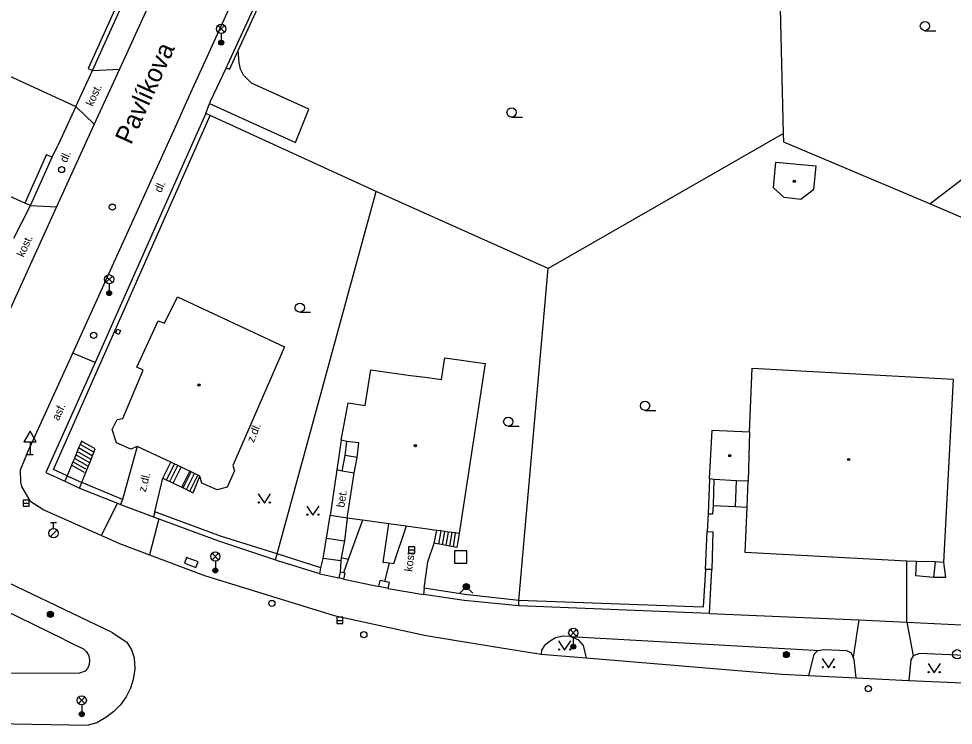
# Model space of a CAD drawing. Extents: x -600309 to -598967, y -1161267 to -1160292.
# Drawn here: x -599972.5 to -599896.6, y -1160620.1 to -1160562.7 of the extents above; entities that cross this region are included whole.
import ezdxf

# ---------------------------------------------------------------- set-up
doc = ezdxf.new("R2010")
doc.units = 0
for name, color, linetype in [('Level 10', 7, 'Continuous'), ('Level 11', 7, 'Continuous'), ('Level 24', 7, 'Continuous'), ('Level 25', 7, 'Continuous'), ('Level 26', 7, 'Continuous'), ('Level 27', 7, 'Continuous'), ('Level 28', 7, 'Continuous'), ('Level 31', 7, 'Continuous'), ('Level 33', 7, 'Continuous'), ('Level 34', 7, 'Continuous'), ('Level 36', 7, 'Continuous'), ('Level 39', 7, 'Continuous'), ('Level 40', 7, 'Continuous'), ('Level 49', 7, 'Continuous'), ('Level 5', 7, 'Continuous'), ('Level 51', 7, 'Continuous'), ('Level 52', 7, 'Continuous'), ('Level 7', 7, 'Continuous'), ('Level 8', 7, 'Continuous')]:
    doc.layers.add(name, color=color, linetype=linetype)

msp = doc.modelspace()

# ---------------------------------------------------------------- linework, layer by layer
at = {"layer": 'Level 10'}
for points in [[(-599935.03, -1160508.16), (-599937.49, -1160511.84), (-599937.56, -1160511.95), (-599938.03, -1160512.7), (-599939.64, -1160515.26), (-599941.75, -1160518.63), (-599946.15, -1160526.95), (-599959.57, -1160556.4699), (-599964.29, -1160566.81), (-599966.33, -1160571.27), (-599969.39, -1160577.98), (-599972.6, -1160585.01), (-599977.2, -1160595.1)], [(-599971.83, -1160598.12), (-599968.08, -1160589.86), (-599959.85, -1160571.72), (-599958.48, -1160568.71), (-599957.16, -1160565.81), (-599954.26, -1160559.42), (-599946.03, -1160541.39), (-599945.51, -1160540.25), (-599944.42, -1160537.85), (-599944.31, -1160537.6), (-599940.51, -1160529.28), (-599936.62, -1160521.9699), (-599931.52, -1160513.79)], [(-599971.83, -1160598.12), (-599972.34, -1160599.36), (-599972.33, -1160600.33), (-599972.24, -1160600.69), (-599971.56, -1160601.85), (-599970.43, -1160602.57)], [(-599970.43, -1160602.57), (-599965.75, -1160604.65), (-599964.27, -1160605.31), (-599961.86, -1160606.22), (-599957.39, -1160607.9), (-599946.84, -1160611.15)], [(-599964.87, -1160612.53), (-599975.88, -1160607.3)], [(-599964.87, -1160612.53), (-599963.69, -1160613.32), (-599963.32, -1160613.94), (-599963.1, -1160614.59), (-599963.04, -1160615.52), (-599963.18, -1160616.36), (-599963.4, -1160617.05), (-599963.73, -1160617.75), (-599964.21, -1160618.4), (-599964.75, -1160618.95), (-599965.39, -1160619.44), (-599966.12, -1160619.86), (-599966.83, -1160620.07)], [(-599910.49, -1160615.93), (-599908.34, -1160616.03), (-599904.45, -1160616.22), (-599900.19, -1160616.42), (-599892.72, -1160616.77), (-599879.55, -1160617.4), (-599869.37, -1160617.88)], [(-599976, -1160619.89), (-599966.83, -1160620.07)]]:
    msp.add_lwpolyline(points, dxfattribs=at)
at = {"layer": 'Level 11'}
for points in [[(-599956.98, -1160569.59), (-599949.99, -1160572.76), (-599948.92, -1160570.06), (-599953.57, -1160567.95), (-599954.22, -1160567.3), (-599954.45, -1160566.82), (-599954.56, -1160566.3), (-599954.64, -1160565.3)], [(-599966.48, -1160566.91), (-599964.29, -1160566.81)], [(-599967.84, -1160569.83), (-599966.33, -1160571.27)], [(-599971.97, -1160577.68), (-599977.55, -1160575.16)], [(-599971.51, -1160577.88), (-599969.39, -1160577.98)], [(-599966.27, -1160590.63), (-599968.08, -1160589.86)], [(-599967.37, -1160597), (-599967.48, -1160597.28), (-599967.6, -1160597.56), (-599967.72, -1160597.84), (-599967.83, -1160598.12), (-599967.95, -1160598.4), (-599968.06, -1160598.68), (-599968.18, -1160598.96), (-599968.53, -1160599.81)], [(-599966.25, -1160597.64), (-599967.37, -1160597)], [(-599946.27, -1160596.92), (-599946.62, -1160599.32)], [(-599945.96, -1160598.17), (-599945.81, -1160597.02)], [(-599966.63, -1160598.46), (-599967.72, -1160597.84)], [(-599966.5, -1160598.19), (-599967.6, -1160597.56)], [(-599966.38, -1160597.91), (-599967.48, -1160597.28)], [(-599967.35, -1160600.36), (-599967.05, -1160599.61), (-599966.93, -1160599.32), (-599966.82, -1160599.05), (-599966.7, -1160598.76), (-599966.59, -1160598.48), (-599966.25, -1160597.64)], [(-599962.84, -1160597.43), (-599964.05, -1160601.73)], [(-599966.88, -1160599.01), (-599967.95, -1160598.4)], [(-599966.75, -1160598.73), (-599967.83, -1160598.12)], [(-599946.2, -1160599.44), (-599945.96, -1160598.17)], [(-599944.99, -1160598.32), (-599945.96, -1160598.17)], [(-599967.13, -1160599.56), (-599968.18, -1160598.96)], [(-599967.01, -1160599.28), (-599968.06, -1160598.68)], [(-599960.76, -1160600.02), (-599960.12, -1160598.72)], [(-599960.47, -1160600.14), (-599959.82, -1160598.86)], [(-599960.2, -1160600.28), (-599959.55, -1160598.98)], [(-599959.93, -1160600.41), (-599959.28, -1160599.12)], [(-599946.62, -1160599.32), (-599947.18, -1160603.05)], [(-599946.2, -1160599.44), (-599946.62, -1160599.32)], [(-599968.53, -1160599.81), (-599967.35, -1160600.36)], [(-599961.42, -1160602.75), (-599960.76, -1160600.02)], [(-599960.76, -1160600.02), (-599959.93, -1160600.41), (-599959.21, -1160600.74), (-599958.31, -1160601.19)], [(-599959.21, -1160600.74), (-599958.57, -1160599.45)], [(-599959.11, -1160600.79), (-599958.47, -1160599.5)], [(-599958.85, -1160600.92), (-599958.2, -1160599.63)], [(-599958.58, -1160601.06), (-599957.93, -1160599.76)], [(-599958.31, -1160601.19), (-599957.75, -1160599.84)], [(-599945.2199, -1160599.61), (-599946.2, -1160599.44)], [(-599916.37, -1160600.06), (-599916.48, -1160602.9)], [(-599916.03, -1160602.2199), (-599915.99, -1160600.11)], [(-599914.25, -1160602.32), (-599914.17, -1160600.23)], [(-599965.75, -1160604.65), (-599964.44, -1160602.04)], [(-599916.09, -1160602.9099), (-599916.03, -1160602.2199)], [(-599916.03, -1160602.2199), (-599914.25, -1160602.32)], [(-599914.25, -1160602.32), (-599913.31, -1160602.35)], [(-599947.48, -1160604.87), (-599947.18, -1160603.05)], [(-599945.78, -1160603.26), (-599947.18, -1160603.05)], [(-599916.48, -1160602.9), (-599916.55, -1160604.33)], [(-599916.48, -1160602.9), (-599916.09, -1160602.9099)], [(-599961.1, -1160603.31), (-599961.86, -1160606.22)], [(-599944.54, -1160603.43), (-599945.72, -1160606.62), (-599946.27, -1160606.48)], [(-599945.78, -1160603.26), (-599946.01, -1160605.1)], [(-599941, -1160603.91), (-599942.03, -1160606.96), (-599942.38, -1160606.92), (-599942.88, -1160606.86), (-599942.41, -1160603.72)], [(-599938.72, -1160605.29), (-599938.51, -1160604.25)], [(-599938.19, -1160604.29), (-599938.37, -1160605.36)], [(-599937.9, -1160604.33), (-599938.07, -1160605.42)], [(-599937.6, -1160604.38), (-599937.78, -1160605.48)], [(-599937.3, -1160604.42), (-599937.48, -1160605.53)], [(-599937.01, -1160604.46), (-599937.19, -1160605.59)], [(-599936.71, -1160604.5), (-599936.89, -1160605.65)], [(-599916.68, -1160607.42), (-599916.55, -1160604.33), (-599916.09, -1160604.36), (-599916.19, -1160607.42)], [(-599947.74, -1160606.52), (-599947.48, -1160604.87)], [(-599947.48, -1160604.87), (-599946.01, -1160605.1)], [(-599946.01, -1160605.1), (-599946.27, -1160606.48), (-599946.32, -1160606.73)], [(-599939.53, -1160608.94), (-599939.24, -1160606.79), (-599938.72, -1160605.29)], [(-599936.89, -1160605.65), (-599938.72, -1160605.29)], [(-599947.93, -1160607.29), (-599947.74, -1160606.52)], [(-599946.32, -1160606.73), (-599947.74, -1160606.52)], [(-599946.32, -1160606.73), (-599946.37, -1160607.63)], [(-599945.72, -1160606.62), (-599946.08, -1160607.69)], [(-599942.38, -1160606.92), (-599942.75, -1160608.39)], [(-599900.35, -1160611.7), (-599900.34, -1160606.74)], [(-599899.61, -1160607.94), (-599899.55, -1160606.78)], [(-599898.05, -1160606.81), (-599898.17, -1160608.07)], [(-599897.35, -1160606.86), (-599897.21, -1160608.08)], [(-599898.17, -1160608.07), (-599899.61, -1160607.94)], [(-599897.21, -1160608.08), (-599898.17, -1160608.07)], [(-599968.84, -1160613.09), (-599978.28, -1160608.48)], [(-599946.84, -1160611.15), (-599940.14, -1160612.62), (-599939.39, -1160612.79), (-599933.94, -1160613.68), (-599930.04, -1160614.29), (-599926.37, -1160614.6), (-599910.49, -1160615.93)], [(-599916.36, -1160611), (-599904.24, -1160611.51), (-599900.35, -1160611.7), (-599892.58, -1160612.08)], [(-599904.244, -1160611.5109), (-599904.7068, -1160614.5349)], [(-599900.348, -1160611.701), (-599899.814, -1160614.42)], [(-599926.3692, -1160614.6002), (-599926.4185, -1160614.3747), (-599926.59, -1160613.59), (-599926.99, -1160613.15), (-599927.65, -1160612.86), (-599928.26, -1160612.83), (-599928.88, -1160612.97), (-599929.32, -1160613.23), (-599929.76, -1160613.59), (-599930, -1160613.98), (-599930.04, -1160614.2896)], [(-599927.65, -1160612.86), (-599907.379, -1160614.0021)], [(-599968.84, -1160613.09), (-599967.97, -1160613.51), (-599967.22, -1160613.86)], [(-599967.22, -1160613.86), (-599966.96, -1160614.11), (-599966.78, -1160614.42), (-599966.71, -1160614.77), (-599966.75, -1160615.13), (-599966.89, -1160615.46), (-599967.06, -1160615.68), (-599967.54, -1160615.84)], [(-599904.45, -1160616.22), (-599904.621, -1160614.747), (-599904.7068, -1160614.5349), (-599904.831, -1160614.227), (-599905.203, -1160614.029), (-599907.086, -1160613.942), (-599907.379, -1160614.0021), (-599907.631, -1160614.054), (-599907.892, -1160614.326), (-599908.34, -1160616.03)], [(-599892.72, -1160616.77), (-599892.825, -1160615.008), (-599893.237, -1160614.657), (-599893.764, -1160614.482), (-599899.3, -1160614.229), (-599899.814, -1160614.42), (-599900.011, -1160614.75), (-599900.19, -1160616.42)], [(-600012.52, -1160615.62), (-600009.6599, -1160615.67), (-599975.72, -1160615.81), (-599967.54, -1160615.84)]]:
    msp.add_lwpolyline(points, dxfattribs=at)
at = {"layer": 'Level 24'}
msp.add_lwpolyline([(-599964.6, -1160588.22), (-599964.45, -1160587.91), (-599964.19, -1160588.03), (-599964.34, -1160588.34), (-599964.6, -1160588.22)], dxfattribs=at)
msp.add_lwpolyline([(-599959.0062, -1160606.9165), (-599958.0711, -1160607.271), (-599957.8938, -1160606.8035), (-599958.8289, -1160606.449)], close=True, dxfattribs=at)
at = {"layer": 'Level 25'}
for centre, radius in [((-599969.89, -1160611.06), 0.25), ((-599969.89, -1160611.06), 0.2), ((-599969.89, -1160611.06), 0.15), ((-599969.89, -1160611.06), 0.1), ((-599969.89, -1160611.06), 0.05), ((-599910.12, -1160614.33), 0.25), ((-599910.12, -1160614.33), 0.2), ((-599910.12, -1160614.33), 0.15), ((-599910.12, -1160614.33), 0.1), ((-599910.12, -1160614.33), 0.05)]:
    msp.add_circle(centre, radius, dxfattribs=at)
at = {"layer": 'Level 26'}
msp.add_lwpolyline([(-599937.07, -1160606.92), (-599936.07, -1160606.92), (-599936.07, -1160605.92), (-599937.07, -1160605.92)], close=True, dxfattribs=at)
at = {"layer": 'Level 27'}
for p, q in [((-599972.12, -1160602.04), (-599971.62, -1160602.04)), ((-599940.8, -1160605.84), (-599940.3, -1160605.84)), ((-599946.64, -1160611.55), (-599946.14, -1160611.55))]:
    msp.add_line(p, q, dxfattribs=at)
for points in [[(-599972.12, -1160602.29), (-599971.62, -1160602.29), (-599971.62, -1160601.79), (-599972.12, -1160601.79)], [(-599940.8, -1160606.09), (-599940.3, -1160606.09), (-599940.3, -1160605.59), (-599940.8, -1160605.59)], [(-599946.64, -1160611.8), (-599946.14, -1160611.8), (-599946.14, -1160611.3), (-599946.64, -1160611.3)]]:
    msp.add_lwpolyline(points, close=True, dxfattribs=at)
at = {"layer": 'Level 28'}
for p, q in [((-599969.89, -1160603.605), (-599969.39, -1160603.605)), ((-599969.64, -1160604.105), (-599969.64, -1160603.605)), ((-599969.898, -1160604.752), (-599969.368, -1160604.222))]:
    msp.add_line(p, q, dxfattribs=at)
for centre, radius in [((-599964.86, -1160578.01), 0.25), ((-599966.38, -1160588.4099), 0.25), ((-599969.64, -1160604.48), 0.375), ((-599951.9099, -1160610.18), 0.25), ((-599944.44, -1160612.71), 0.25), ((-599903.47, -1160617.09), 0.25)]:
    msp.add_circle(centre, radius, dxfattribs=at)
at = {"layer": 'Level 31'}
msp.add_lwpolyline([(-599936.65, -1160609.35), (-599936.12, -1160608.82), (-599935.59, -1160609.35)], dxfattribs=at)
for centre, radius in [((-599968.99, -1160574.96), 0.25), ((-599936.12, -1160608.82), 0.25), ((-599936.12, -1160608.82), 0.18), ((-599936.12, -1160608.82), 0.11)]:
    msp.add_circle(centre, radius, dxfattribs=at)
at = {"layer": 'Level 33'}
for p, q in [((-599956.285, -1160563.8), (-599955.755, -1160563.27)), ((-599956.285, -1160563.27), (-599955.755, -1160563.8)), ((-599956.02, -1160563.91), (-599956.02, -1160564.66)), ((-599965.385, -1160584.13), (-599964.855, -1160583.6)), ((-599965.385, -1160583.6), (-599964.855, -1160584.13)), ((-599965.12, -1160584.24), (-599965.12, -1160584.99)), ((-599956.765, -1160606.64), (-599956.235, -1160606.11)), ((-599956.765, -1160606.11), (-599956.235, -1160606.64)), ((-599956.5, -1160606.75), (-599956.5, -1160607.5)), ((-599927.695, -1160612.83), (-599927.165, -1160612.3)), ((-599927.695, -1160612.3), (-599927.165, -1160612.83)), ((-599927.43, -1160612.94), (-599927.43, -1160613.69)), ((-599967.615, -1160618.31), (-599967.085, -1160617.78)), ((-599967.615, -1160617.78), (-599967.085, -1160618.31)), ((-599967.35, -1160618.42), (-599967.35, -1160619.17))]:
    msp.add_line(p, q, dxfattribs=at)
for centre, radius in [((-599956.02, -1160563.535), 0.375), ((-599956.02, -1160564.66), 0.2), ((-599956.02, -1160564.66), 0.1445), ((-599956.02, -1160564.66), 0.0876), ((-599965.12, -1160583.865), 0.375), ((-599965.12, -1160584.99), 0.2), ((-599965.12, -1160584.99), 0.1445), ((-599965.12, -1160584.99), 0.0876), ((-599956.5, -1160606.375), 0.375), ((-599956.5, -1160607.5), 0.2), ((-599956.5, -1160607.5), 0.1445), ((-599956.5, -1160607.5), 0.0876), ((-599927.43, -1160612.565), 0.375), ((-599927.43, -1160613.69), 0.2), ((-599927.43, -1160613.69), 0.1445), ((-599927.43, -1160613.69), 0.0876), ((-599896.25, -1160614.305), 0.375), ((-599967.35, -1160618.045), 0.375), ((-599967.35, -1160619.17), 0.2), ((-599967.35, -1160619.17), 0.1445), ((-599967.35, -1160619.17), 0.0876)]:
    msp.add_circle(centre, radius, dxfattribs=at)
at = {"layer": 'Level 34'}
for p, q in [((-599971.55, -1160597.072), (-599971.55, -1160598.09)), ((-599971.8, -1160598.09), (-599971.3, -1160598.09))]:
    msp.add_line(p, q, dxfattribs=at)
msp.add_lwpolyline([(-599972.05, -1160597.072), (-599971.05, -1160597.072), (-599971.55, -1160596.206)], close=True, dxfattribs=at)
at = {"layer": 'Level 36'}
for p, q in [((-599898.87, -1160563.685), (-599897.995, -1160563.685)), ((-599932.44, -1160570.695), (-599931.565, -1160570.695)), ((-599949.64, -1160586.545), (-599948.765, -1160586.545)), ((-599921.6, -1160594.505), (-599920.725, -1160594.505)), ((-599932.71, -1160595.795), (-599931.835, -1160595.795))]:
    msp.add_line(p, q, dxfattribs=at)
for points in [[(-599953.02, -1160601.29), (-599952.52, -1160602.04), (-599952.02, -1160601.29)], [(-599949.07, -1160602.27), (-599948.57, -1160603.02), (-599948.07, -1160602.27)], [(-599928.63, -1160613.22), (-599928.13, -1160613.97), (-599927.63, -1160613.22)], [(-599907.21, -1160614.65), (-599906.71, -1160615.4), (-599906.21, -1160614.65)], [(-599898.62, -1160615.06), (-599898.12, -1160615.81), (-599897.62, -1160615.06)]]:
    msp.add_lwpolyline(points, dxfattribs=at)
for centre, radius in [((-599898.8701, -1160563.3099), 0.375), ((-599932.4401, -1160570.3199), 0.375), ((-599949.6401, -1160586.1699), 0.375), ((-599921.6001, -1160594.1299), 0.375), ((-599932.7101, -1160595.4199), 0.375), ((-599952.9702, -1160601.9898), 0.05), ((-599952.0708, -1160601.9898), 0.05), ((-599949.0202, -1160602.9698), 0.05), ((-599948.1208, -1160602.9698), 0.05), ((-599928.5802, -1160613.9198), 0.05), ((-599927.6808, -1160613.9198), 0.05), ((-599907.1602, -1160615.3498), 0.05), ((-599906.2608, -1160615.3498), 0.05), ((-599898.5702, -1160615.7598), 0.05), ((-599897.6708, -1160615.7598), 0.05)]:
    msp.add_circle(centre, radius, dxfattribs=at)
at = {"layer": 'Level 39'}
for centre, radius in [((-599909.48, -1160575.9099), 0.09), ((-599909.48, -1160575.9099), 0.0398), ((-599957.82, -1160592.45), 0.09), ((-599957.82, -1160592.45), 0.0398), ((-599940.25, -1160597.37), 0.09), ((-599940.25, -1160597.37), 0.0398), ((-599914.7199, -1160598.18), 0.09), ((-599914.7199, -1160598.18), 0.0398), ((-599905.07, -1160598.49), 0.09), ((-599905.07, -1160598.49), 0.0398)]:
    msp.add_circle(centre, radius, dxfattribs=at)
at = {"layer": 'Level 5'}
for points in [[(-599960.62, -1160587.42), (-599959.57, -1160585.28)], [(-599959.57, -1160585.28), (-599950.87, -1160589.35)], [(-599962.87, -1160591), (-599961.13, -1160587.24)], [(-599961.13, -1160587.24), (-599960.62, -1160587.42)], [(-599950.87, -1160589.35), (-599955.07, -1160598.99)], [(-599938.12, -1160592), (-599937.85, -1160590.23)], [(-599937.85, -1160590.23), (-599934.59, -1160590.69)], [(-599962.35, -1160591.23), (-599962.87, -1160591)], [(-599934.59, -1160590.69), (-599936.71, -1160604.5)], [(-599964, -1160595.17), (-599962.35, -1160591.23)], [(-599944.32, -1160594.11), (-599943.86, -1160591.21)], [(-599943.86, -1160591.21), (-599940.65, -1160591.67)], [(-599940.65, -1160591.67), (-599939.46, -1160591.81)], [(-599913.12, -1160596.25), (-599912.89, -1160591.09)], [(-599912.89, -1160591.09), (-599896.58, -1160591.96)], [(-599939.46, -1160591.81), (-599938.12, -1160592)], [(-599896.58, -1160591.96), (-599897.35, -1160606.86)], [(-599946.27, -1160596.92), (-599945.7199, -1160593.89)], [(-599945.7199, -1160593.89), (-599944.32, -1160594.11)], [(-599964.88, -1160596.05), (-599964.4699, -1160595.25)], [(-599964.4699, -1160595.25), (-599964, -1160595.17)], [(-599964.53, -1160597.13), (-599964.88, -1160596.05)], [(-599916.37, -1160600.06), (-599916.15, -1160596.1)], [(-599916.15, -1160596.1), (-599913.12, -1160596.25)], [(-599913.12, -1160596.25), (-599913.24, -1160600.25)], [(-599945.81, -1160597.02), (-599946.27, -1160596.92)], [(-599944.85, -1160597.14), (-599945.81, -1160597.02)], [(-599963.36, -1160597.6599), (-599964.53, -1160597.13)], [(-599962.84, -1160597.43), (-599963.36, -1160597.6599)], [(-599957.75, -1160599.84), (-599957.93, -1160599.76), (-599958.2, -1160599.63), (-599958.47, -1160599.5), (-599958.57, -1160599.45), (-599959.28, -1160599.12), (-599960.12, -1160598.72), (-599962.84, -1160597.43)], [(-599944.99, -1160598.32), (-599944.85, -1160597.14)], [(-599945.2199, -1160599.61), (-599944.99, -1160598.32)], [(-599955.07, -1160598.99), (-599954.95, -1160599.42)], [(-599957.61, -1160600.42), (-599957.75, -1160599.84)], [(-599954.95, -1160599.42), (-599955.55, -1160600.73)], [(-599945.78, -1160603.26), (-599945.2199, -1160599.61)], [(-599915.99, -1160600.11), (-599916.37, -1160600.06)], [(-599914.17, -1160600.23), (-599915.99, -1160600.11)], [(-599956.36, -1160600.95), (-599957.61, -1160600.42)], [(-599955.55, -1160600.73), (-599956.36, -1160600.95)], [(-599913.24, -1160600.25), (-599914.17, -1160600.23)], [(-599913.31, -1160602.35), (-599913.24, -1160600.25)], [(-599913.46, -1160606.03), (-599913.31, -1160602.35)], [(-599936.71, -1160604.5), (-599937.01, -1160604.46), (-599937.3, -1160604.42), (-599937.6, -1160604.38), (-599937.9, -1160604.33), (-599938.19, -1160604.29), (-599938.51, -1160604.25), (-599941, -1160603.91), (-599942.41, -1160603.72), (-599944.54, -1160603.43), (-599945.78, -1160603.26)], [(-599899.55, -1160606.78), (-599900.34, -1160606.74), (-599913.46, -1160606.03)], [(-599898.05, -1160606.81), (-599899.55, -1160606.78)], [(-599897.35, -1160606.86), (-599898.05, -1160606.81)]]:
    msp.add_lwpolyline(points, dxfattribs=at)
at = {"layer": 'Level 51'}
for points in [[(-599910.35, -1160572.03), (-599910.7, -1160557.35)], [(-599898.4699, -1160577.75), (-599884.6, -1160567.15)], [(-599910.35, -1160572.03), (-599929.4699, -1160582.99)], [(-599910.32, -1160572.73), (-599910.35, -1160572.03)], [(-599898.4699, -1160577.75), (-599910.32, -1160572.73)], [(-599929.4699, -1160582.99), (-599943.45, -1160576.74)], [(-599890.79, -1160581.05), (-599898.4699, -1160577.75)]]:
    msp.add_lwpolyline(points, dxfattribs=at)
at = {"layer": 'Level 52'}
for points in [[(-599911.1599, -1160576.43), (-599910.99, -1160574.36)], [(-599910.99, -1160574.36), (-599907.73, -1160574.65)], [(-599907.73, -1160574.65), (-599907.9099, -1160576.6)], [(-599910.31, -1160577.2199), (-599911.1599, -1160576.43)], [(-599908.94, -1160577.38), (-599910.31, -1160577.2199)], [(-599907.9099, -1160576.6), (-599908.94, -1160577.38)]]:
    msp.add_lwpolyline(points, dxfattribs=at)
at = {"layer": 'Level 7'}
for points in [[(-599955.35, -1160566.84), (-599955.62, -1160566.71), (-599955.52, -1160566.49), (-599944.48, -1160542.5), (-599944.21, -1160542.63)], [(-599955.35, -1160566.84), (-599954.64, -1160565.3), (-599944.88, -1160544.08), (-599944.21, -1160542.63)], [(-599959.08, -1160549.61), (-599966.84, -1160566.75)], [(-599966.48, -1160566.91), (-599958.73, -1160549.78)], [(-599995.51, -1160557.09), (-599967.84, -1160569.83)], [(-599966.84, -1160566.75), (-599966.48, -1160566.91)], [(-599957.28, -1160570.4), (-599956.98, -1160569.59)], [(-599956.92, -1160570.56), (-599957.28, -1160570.4), (-599958.22, -1160572.51), (-599966.27, -1160590.63), (-599970.27, -1160599.54)], [(-599967.84, -1160569.83), (-599969.28, -1160573)], [(-599968.53, -1160599.81), (-599969.65, -1160599.31), (-599956.92, -1160570.56)], [(-599943.45, -1160576.74), (-599956.92, -1160570.56)], [(-599970.22, -1160573.74), (-599971.97, -1160577.68)], [(-599971.51, -1160577.88), (-599969.76, -1160573.94)], [(-599970.22, -1160573.74), (-599969.76, -1160573.94)], [(-599951.4699, -1160606.1599), (-599943.45, -1160576.74)], [(-599971.51, -1160577.88), (-599971.97, -1160577.68)], [(-599931.84, -1160609.93), (-599929.4699, -1160582.99)], [(-599970.27, -1160599.54), (-599968.7199, -1160600.26)], [(-599968.53, -1160599.81), (-599968.7199, -1160600.26)], [(-599967.54, -1160600.81), (-599967.35, -1160600.36)], [(-599967.54, -1160600.81), (-599964.44, -1160602.04), (-599964.2, -1160602.14)], [(-599964.05, -1160601.73), (-599967.35, -1160600.36)], [(-599964.05, -1160601.73), (-599964.2, -1160602.14)], [(-599961.42, -1160602.75), (-599961.53, -1160603.15)], [(-599961.53, -1160603.15), (-599961.1, -1160603.31), (-599956.25, -1160605.09)], [(-599951.4699, -1160606.1599), (-599956.07, -1160604.71), (-599961.42, -1160602.75)], [(-599956.25, -1160605.09), (-599951.61, -1160606.63)], [(-599951.61, -1160606.63), (-599951.4699, -1160606.1599)], [(-599947.93, -1160607.29), (-599951.4699, -1160606.1599)], [(-599951.61, -1160606.63), (-599951.34, -1160606.74)], [(-599948.01, -1160607.77), (-599951.34, -1160606.74)], [(-599948.01, -1160607.77), (-599947.93, -1160607.29)], [(-599946.37, -1160607.63), (-599946.46, -1160608.11)], [(-599945.95, -1160607.72), (-599946.08, -1160607.69), (-599946.37, -1160607.63)], [(-599916.68, -1160607.42), (-599916.88, -1160610.4699), (-599931.84, -1160609.93)], [(-599916.19, -1160607.42), (-599916.68, -1160607.42)], [(-599916.27, -1160608.92), (-599916.19, -1160607.42)], [(-599946.06, -1160608.2), (-599946.46, -1160608.11)], [(-599946.06, -1160608.2), (-599945.95, -1160607.72)], [(-599943.22, -1160608.8), (-599943.11, -1160608.31)], [(-599942.35, -1160608.47), (-599942.75, -1160608.39), (-599943.11, -1160608.31)], [(-599942.46, -1160608.96), (-599943.22, -1160608.8)], [(-599942.46, -1160608.96), (-599942.35, -1160608.47)], [(-599939.53, -1160608.94), (-599939.6, -1160609.44)], [(-599931.84, -1160609.93), (-599936.25, -1160609.45), (-599939.53, -1160608.94)], [(-599916.36, -1160611), (-599916.27, -1160608.92)], [(-599936.28, -1160609.94), (-599939.6, -1160609.44)], [(-599931.85, -1160610.38), (-599936.28, -1160609.94)], [(-599931.85, -1160610.38), (-599931.84, -1160609.93)], [(-599916.36, -1160611), (-599931.85, -1160610.38)]]:
    msp.add_lwpolyline(points, dxfattribs=at)
at = {"layer": 'Level 8'}
for points in [[(-599955.62, -1160566.71), (-599956.91, -1160569.44), (-599956.98, -1160569.59)], [(-599967.84, -1160569.83), (-599966.48, -1160566.91)], [(-599969.76, -1160573.94), (-599969.28, -1160573)], [(-599972.87, -1160580.53), (-599971.51, -1160577.88)], [(-599968.7199, -1160600.26), (-599967.54, -1160600.81)], [(-599964.2, -1160602.14), (-599961.53, -1160603.15)], [(-599948.01, -1160607.77), (-599946.46, -1160608.11)], [(-599946.06, -1160608.2), (-599943.22, -1160608.8)], [(-599942.46, -1160608.96), (-599939.6, -1160609.44)]]:
    msp.add_lwpolyline(points, dxfattribs=at)

# ---------------------------------------------------------------- texts
at = {"layer": 'Level 40'}
for s, rotation, p in [('kost.', 65.468942, (-599966.46, -1160569.88)), ('dl.', 65.468942, (-599968.59, -1160574.45)), ('dl.', 65.736169, (-599960.9, -1160576.88)), ('kost.', 65.468942, (-599972.07, -1160582.12)), ('asf.', 65.581706, (-599969.22, -1160595.39)), ('z.dl.', 68, (-599953.38, -1160597.17)), ('z.dl.', 76.291356, (-599962.15, -1160601.18)), ('bet.', 80.978522, (-599946.03, -1160602.43)), ('kost.', 82.323786, (-599940.52, -1160607.63))]:
    msp.add_text(s, height=0.65, rotation=rotation, dxfattribs=at).set_placement(p)
at = {"layer": 'Level 49'}
msp.add_text('Pavlíkova', height=1.5, rotation=65.71, dxfattribs=at).set_placement((-599963.34, -1160573.01))

doc.saveas('drawing.dxf')
